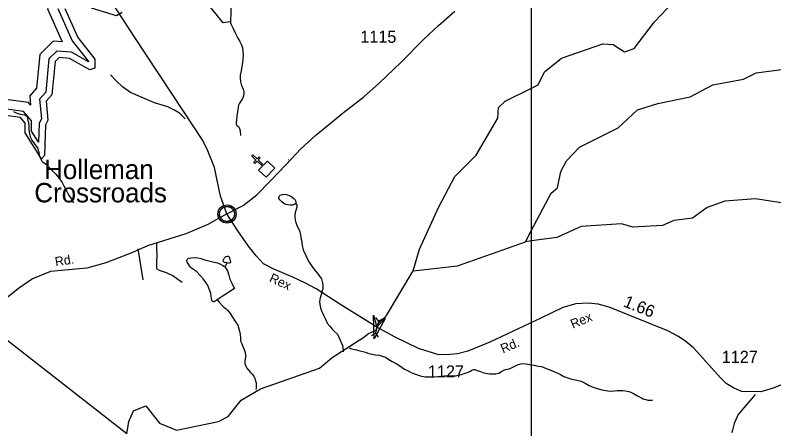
# Model space of a CAD drawing. Extents: x 2001466 to 2224147, y 644118 to 847247.
# Drawn here: x 2024583 to 2032407, y 677010 to 681275 of the extents above; entities that cross this region are included whole.
import ezdxf

# ---------------------------------------------------------------- set-up
doc = ezdxf.new("R2010")
doc.units = 0
for name, color, linetype in [('Exist Civil Demographics Community CELL', 7, 'Continuous'), ('Exist Civil Demographics Community Label', 7, 'Continuous'), ('Exist Cultural Church CELL', 7, 'Continuous'), ('Exist Hydrographic Buffer Line', 7, 'Continuous'), ('Exist Hydrographic Creek Single Shore', 7, 'Continuous'), ('Exist Hydrographic Lake Shore', 7, 'Continuous'), ('Exist Hydrographic Misc Water Feature', 7, 'Continuous'), ('Exist Road Non-System Type 51', 7, 'Continuous'), ('Exist Road Non-System Type 51 Label', 7, 'Continuous'), ('Exist Road Secondary Mileage Hundredths English Label', 7, 'Continuous'), ('Exist Road Secondary Structure Pipe Attributed CELL', 7, 'Continuous'), ('Exist Road Secondary Structure Pipe CELL', 7, 'Continuous'), ('Exist Road Secondary Type 51 Attributed', 7, 'Continuous'), ('Exist Road Secondary Type 51 Label', 7, 'Continuous'), ('Exist Road Secondary Type 51 Number Label', 7, 'Continuous'), ('Exist Utilities Electrical Transmission Line', 7, 'Continuous'), ('Map Preparation Inset Cut Line', 7, 'Continuous')]:
    doc.layers.add(name, color=color, linetype=linetype)

msp = doc.modelspace()

# ---------------------------------------------------------------- linework, layer by layer
at = {"layer": 'Exist Civil Demographics Community CELL'}
msp.add_lwpolyline([(2026690.4, 679237.5), (2026691.4, 679243.1), (2026693.1, 679249.7), (2026696.1, 679256.9), (2026699, 679262.6), (2026702.3, 679268.4), (2026706.1, 679273.5), (2026710, 679277.8), (2026714.6, 679282.4), (2026720.2, 679287), (2026725.6, 679290.7), (2026730.5, 679293.6), (2026735.5, 679296), (2026741, 679298.3), (2026746.6, 679300.1), (2026750.9, 679301.3), (2026755.8, 679302), (2026759.9, 679302.7), (2026766.3, 679303), (2026770.7, 679302.9), (2026776.4, 679302.6), (2026781.3, 679301.9), (2026786.2, 679300.9), (2026791.2, 679299.5), (2026796.4, 679297.6), (2026803, 679294.6), (2026809.3, 679291.2), (2026814.3, 679287.6), (2026819.5, 679283.6), (2026822.8, 679280.5), (2026826.9, 679276.1), (2026830.8, 679271.4), (2026833.9, 679266.8), (2026837, 679261.8), (2026839.5, 679256.6), (2026841.5, 679251.6), (2026843.1, 679246.6), (2026844.3, 679242), (2026845.4, 679235.9), (2026846.1, 679231.3), (2026846.3, 679225.3), (2026846.1, 679219.5), (2026845.6, 679213.8), (2026844.6, 679208.3), (2026843, 679202.1), (2026841.1, 679196.3), (2026838.8, 679191.2), (2026835.7, 679185.2), (2026832.4, 679179.9), (2026828.9, 679175.2), (2026824.7, 679170.5), (2026819.4, 679165.5), (2026814.4, 679161.4), (2026809.4, 679157.9), (2026805.1, 679155.4), (2026798.2, 679152.2), (2026791.1, 679149.5), (2026785.2, 679148), (2026778.6, 679146.7), (2026774.1, 679146.3), (2026769.6, 679146), (2026764, 679146), (2026759.8, 679146.4), (2026754.1, 679147.1), (2026748.2, 679148.4), (2026743.6, 679149.7), (2026738.5, 679151.6), (2026733.9, 679153.6), (2026729.9, 679155.9), (2026723.1, 679159.9), (2026717.6, 679164.2), (2026712.6, 679168.7), (2026708.2, 679173.5), (2026705, 679177.5), (2026702, 679181.7), (2026697.9, 679188.8), (2026696.2, 679192.3), (2026694.5, 679196.3), (2026691.9, 679204.5), (2026690.4, 679211.6), (2026689.7, 679216.7), (2026689.4, 679223.1), (2026689.3, 679227.8), (2026689.8, 679234.2)], close=True, dxfattribs=at)
for centre, radius in [((2026768, 679225.1), 94.3), ((2026767.7, 679225.4), 76.7)]:
    msp.add_circle(centre, radius, dxfattribs=at)
at = {"layer": 'Exist Cultural Church CELL'}
msp.add_lwpolyline([(2027094, 679676.7), (2027133, 679718.2), (2027077.7, 679770.5), (2027055.7, 679747.2), (2027044.1, 679758.2), (2027066, 679781.4), (2027022.3, 679822.7), (2027033.3, 679834.4), (2027077, 679793.1), (2027099, 679816.4), (2027110.6, 679805.4), (2027088.7, 679782.1), (2027144, 679729.8), (2027183.7, 679771.7), (2027261.1, 679698.6), (2027171.4, 679603.6)], close=True, dxfattribs=at)
at = {"layer": 'Exist Hydrographic Buffer Line'}
for points in [[(2027105.3, 682002.2), (2026754.1, 681897.1), (2026602.4, 681733.9), (2026607.3, 681612.3), (2026537.6, 681700.1), (2026204.7, 681781.6), (2025699.4, 681623.8), (2025584.8, 681511.4), (2025566.3, 681458.5), (2025429.3, 681499.5), (2025239.6, 681593.4), (2025015.5, 681588.1), (2024915.7, 681342.4), (2025068.1, 681000), (2024973.9, 681007.7), (2024836.3, 680870.7), (2024802.8, 680521.9), (2024733.2, 680444.6), (2024741.6, 680348.7), (2024719.5, 680373.9), (2024351.3, 680423.3)], [(2025022.7, 681344.2), (2025171.4, 681010), (2025337.4, 680798.1), (2025337.4, 680794.5), (2025163.8, 680893.4), (2025011.1, 680905.9), (2024930.8, 680826), (2024897.6, 680480.1), (2024835, 680410.6), (2024852.9, 680207.1), (2024829.6, 680161.9), (2024824.7, 679964.9), (2024752.6, 680079.8), (2024752.6, 680187.4), (2024669.9, 680281.2), (2024367.3, 680321.8)]]:
    msp.add_lwpolyline(points, dxfattribs=at)
at = {"layer": 'Exist Hydrographic Creek Single Shore'}
msp.add_line((2029844.8, 678939), (2029908.9, 679059.3), dxfattribs=at)
for points in [[(2029908.9, 680523.8), (2029976.9, 680557.1), (2030043.9, 680690.2), (2030218.8, 680831), (2030643.9, 680979.9), (2030752, 680974.4), (2030868.8, 680896.6), (2030967.9, 680930.7), (2031176.8, 681205.3), (2031567.9, 681623.9), (2031751, 681698.9), (2032242.9, 681800.5), (2033125.9, 682081.1), (2033500.9, 682234.2), (2033825.9, 682316.2), (2034166.9, 682342.1), (2034518.4, 682476.9)], [(2029908.9, 679059.3), (2030111, 679438.8), (2030177.8, 679496.6), (2030210.8, 679663.2), (2030268.9, 679773.5), (2030403, 679915.2), (2030801.8, 680113.8), (2031001.9, 680300), (2031209.8, 680364.7), (2031543.9, 680433.4), (2031776.8, 680556.6), (2032093.8, 680615.8), (2032226.9, 680682), (2032484.9, 680716.1), (2032685, 680784.2)], [(2028686.9, 678637.7), (2028752.9, 678862.7), (2028952.8, 679298.3), (2029118.9, 679613.2), (2029335.9, 679831.9), (2029560.8, 680214.5), (2029568.8, 680322.6), (2029635.9, 680390.2), (2029908.9, 680523.8)], [(2028686.9, 678637.7), (2029144.8, 678690.7), (2029844.8, 678939)], [(2025734.6, 676958.5), (2025754.8, 677086.3), (2025804.9, 677196.8), (2025929.8, 677246.8), (2026071.9, 677070), (2026246.8, 676997.5), (2026679.8, 677087.2), (2026779.9, 677137.7), (2026912.8, 677305.5), (2027112.9, 677422.9), (2027720.9, 677637), (2027853.8, 677745.7), (2028179.7, 677956.5), (2028226.6, 677991.7), (2028281.6, 678015.9), (2028302.8, 678023.2), (2028310.9, 678032.8), (2028314.6, 678057.7), (2028324.8, 678088.5), (2028334.3, 678103.2), (2028385.7, 678150.9), (2028412, 678180.2), (2028686.9, 678637.7)]]:
    msp.add_lwpolyline(points, dxfattribs=at)
at = {"layer": 'Exist Hydrographic Lake Shore'}
for points in [[(2026810.9, 681412.2), (2026802, 681205.7), (2026727, 681197.4), (2026444, 681554.2)], [(2025094, 681345.4), (2025228.1, 681044), (2025403, 680820.7), (2025403, 680728.8), (2025352.9, 680710.1), (2025144, 680829.2), (2025035.9, 680838), (2024993.9, 680796.2), (2024960.9, 680452.3), (2024902.9, 680387.9), (2024919.9, 680194), (2024894.9, 680145.3), (2024886.9, 679827.2), (2024853.8, 679795.1), (2024686.9, 680060.9), (2024686.9, 680162.6), (2024636.9, 680219.4), (2024377.9, 680254.2)], [(2025685.9, 681303.8), (2025627.9, 681268.9), (2025368.9, 681346.3)]]:
    msp.add_lwpolyline(points, dxfattribs=at)
at = {"layer": 'Exist Hydrographic Misc Water Feature'}
msp.add_line((2029908.9, 678947.4), (2029844.8, 678939), dxfattribs=at)
for points in [[(2026799.2, 681211.4), (2026808.8, 681187.5), (2026830.8, 681137), (2026851.1, 681093.1), (2026881, 681037.5), (2026901.1, 681003.5), (2026915, 680975.3), (2026927.1, 680937.4), (2026931.2, 680899.5), (2026933.3, 680867.5), (2026929.4, 680817.6), (2026923.4, 680765.2), (2026913.6, 680701.4), (2026903.5, 680655.7), (2026901.9, 680627), (2026905.6, 680589.2), (2026913.6, 680559.5), (2026923.8, 680535.5), (2026933.9, 680513.1), (2026938.6, 680497.4), (2026941.9, 680483.4), (2026939.8, 680457.2), (2026935.1, 680433.6), (2026928.2, 680415.6), (2026918.1, 680399.4), (2026898, 680367), (2026886.1, 680347.6), (2026882.2, 680325.5), (2026876.3, 680279.7), (2026870.3, 680233.1), (2026864.6, 680195.5), (2026860.5, 680163.6), (2026862.5, 680153.7), (2026866.4, 680142.9), (2026884.7, 680127), (2026896.6, 680107.1), (2026902.5, 680081.5), (2026904.6, 680067.5), (2026906.6, 680049.4), (2026906.8, 680035.5)], [(2024903.5, 679737.5), (2024898.8, 679736.7), (2024884.8, 679745.2), (2024870.9, 679756.9), (2024862.9, 679766.9), (2024854.9, 679779.4), (2024844.6, 679799.3), (2024838.5, 679819.1), (2024828.6, 679854.5), (2024822.5, 679886.7), (2024816.5, 679903.2), (2024804.6, 679920.7), (2024790.5, 679940.7), (2024778.4, 679958.9), (2024756.2, 679989), (2024744.4, 680010.5), (2024736.4, 680036.9), (2024732.3, 680056.7), (2024728.4, 680092.9), (2024728.2, 680133.1), (2024724.1, 680165.1), (2024718.1, 680186.6), (2024714, 680206.4), (2024712, 680218.7), (2024699.9, 680232.9), (2024683.9, 680243.1), (2024653.9, 680248.5), (2024626.7, 680254), (2024597.7, 680264.5), (2024569.9, 680278.2)], [(2024903.5, 679737.5), (2024909.6, 679728.2), (2024933.6, 679704), (2024955.6, 679683.9), (2024975.6, 679664.6), (2024995.7, 679642.9), (2025017.7, 679614.5), (2025039.6, 679586.2), (2025065.9, 679550.4), (2025085.8, 679514.7), (2025107.9, 679472.4), (2025134, 679422.7), (2025160, 679384.4), (2025172.1, 679360.4), (2025184.2, 679338.8)], [(2027476.5, 679334.1), (2027473.6, 679328.4), (2027463.8, 679322.8), (2027441.8, 679316.7), (2027417.8, 679314.7), (2027393.6, 679318.5), (2027373.7, 679324.7), (2027352.4, 679334.1), (2027332.3, 679350.9), (2027313.9, 679371.8), (2027301.6, 679388.5), (2027301.8, 679395.8), (2027307.7, 679412.1), (2027315.7, 679420.2), (2027339.5, 679427.9), (2027361.6, 679428.2), (2027377.6, 679426.3), (2027401.6, 679418.4), (2027435.7, 679402.1), (2027457.6, 679384.5), (2027469.7, 679370.3), (2027473.8, 679360.4), (2027477.7, 679348.8), (2027477.7, 679340.6), (2027476.5, 679334.1)], [(2035435.8, 678792.5), (2035393.7, 678868.9), (2035318.9, 679201.7), (2035210.8, 679325.4), (2034976.9, 679451.5), (2034768.9, 679491.8), (2034376.9, 679466.9), (2034276.8, 679492), (2033843.9, 679408.9), (2033343.8, 679209), (2033026.8, 679274.6), (2032685.8, 679307.7), (2032218.9, 679382.8), (2031902.9, 679356.5), (2031718.8, 679291.3), (2031568.9, 679182.8), (2031377.8, 679157.2), (2031260.9, 679107), (2030952.9, 679090.3), (2030835.8, 679122.2), (2030419.8, 679097.8), (2030169.8, 678981.5), (2029908.9, 678947.4)], [(2027476.5, 679334.1), (2027481.6, 679328.2), (2027487.7, 679316.6), (2027490, 679308.4), (2027483.8, 679286.3), (2027476.1, 679260.2), (2027472, 679240.6), (2027468.9, 679211.2), (2027468.1, 679192.3), (2027470.5, 679164.4), (2027476.1, 679138.8), (2027484.1, 679116.6), (2027496.2, 679092.5), (2027510.3, 679063.5), (2027518.3, 679040.4), (2027524.2, 679010.8), (2027530.4, 678978.6), (2027538.4, 678942.4), (2027540.4, 678921), (2027542.5, 678900.4), (2027548.2, 678874), (2027554.6, 678852.6), (2027566.7, 678826.9), (2027580.6, 678798.7), (2027594.8, 678766.5), (2027616.7, 678727.5), (2027643, 678686.8), (2027670.9, 678649.3), (2027704.9, 678609.3), (2027723.1, 678585.1), (2027743, 678556.8), (2027753.1, 678514.7), (2027757.2, 678486.7), (2027755.3, 678454.8), (2027745.3, 678421.4), (2027737.3, 678391.2), (2027727.2, 678359.5), (2027723.3, 678321), (2027725.4, 678294.6), (2027731.5, 678259.2), (2027741.6, 678225.5), (2027751.6, 678204.7), (2027761.7, 678180.8), (2027782.8, 678139.2), (2027801.7, 678101.2), (2027827.7, 678067), (2027853.4, 678037), (2027878, 678015.1), (2027906, 677985), (2027920.2, 677956), (2027936, 677925.4), (2027946.2, 677901.4), (2027952.2, 677885.6), (2027958.1, 677867.5), (2027963.5, 677844.4), (2027966.1, 677819.8), (2027966.3, 677804.2)], [(2026766, 678720.1), (2026759, 678721.2), (2026742.8, 678725.5), (2026735, 678733.1), (2026729.1, 678739), (2026726.8, 678745.6), (2026735, 678761), (2026742.8, 678773.1), (2026756.9, 678787.6), (2026768.8, 678791.5), (2026776.8, 678791.3), (2026780.9, 678789.6), (2026786.7, 678785.3), (2026792.8, 678773.8), (2026794.9, 678765.6), (2026796.9, 678759.7), (2026802.9, 678733.4), (2026802.9, 678725.2), (2026799, 678721.2), (2026792.8, 678717.2), (2026784.8, 678717.4), (2026766, 678720.1)], [(2026666.7, 678340.8), (2026633.7, 678319.3), (2026623.7, 678319.5), (2026615.5, 678325.4), (2026607.7, 678349.4), (2026599.5, 678404.5), (2026588.6, 678444.9), (2026569.3, 678488.8), (2026551.5, 678517), (2026521.3, 678557), (2026491.2, 678591.2), (2026455.3, 678628.9), (2026399.1, 678671), (2026388.3, 678681.1), (2026369.2, 678708.5), (2026357.1, 678728.4), (2026353, 678746.6), (2026356.9, 678756.4), (2026369, 678768.4), (2026396.9, 678774.4), (2026438.9, 678775.2), (2026467.2, 678772.2), (2026496.9, 678765), (2026539, 678752.6), (2026634.9, 678729.4), (2026669.2, 678721.4), (2026699.1, 678709.2), (2026724.9, 678695.6), (2026740.9, 678685.4), (2026745.2, 678679.6)], [(2026766, 678720.1), (2026762.9, 678713.7), (2026756.9, 678699), (2026751, 678691), (2026745.2, 678679.6)], [(2026745.2, 678679.6), (2026753, 678669.6), (2026771.1, 678639.7), (2026785, 678593.5), (2026797.1, 678553), (2026817.2, 678511.6), (2026831.4, 678481.8), (2026843.5, 678455.3), (2026719.4, 678375), (2026666.7, 678340.8)], [(2026666.7, 678340.8), (2026689.5, 678313.2), (2026721.7, 678277.3), (2026739.7, 678259.7), (2026755.7, 678249.5), (2026774, 678233.6), (2026799.8, 678199.4), (2026823.8, 678161.2), (2026853.9, 678113.9), (2026877.9, 678079.7), (2026886.1, 678055.8), (2026898.2, 678015.4), (2026904.2, 677981.6), (2026906.2, 677947.9), (2026906.4, 677923.3), (2026910.3, 677906), (2026919.7, 677886.1), (2026932.3, 677858), (2026944.4, 677827.4), (2026950.5, 677805.9), (2026954.4, 677789.5), (2026959.3, 677773), (2026960.6, 677761.4), (2026954.6, 677733.7), (2026950.5, 677700.1), (2026952.8, 677683.7), (2026960.8, 677655.6), (2026970.8, 677635.7), (2026988.6, 677615.7), (2027014.9, 677588.1), (2027030.9, 677569.7), (2027043.8, 677551.4), (2027053, 677529.9), (2027059, 677514.2), (2027062.9, 677504.2), (2027067, 677483.7), (2027067.2, 677458.2), (2027067.2, 677430.4), (2027066.2, 677417.2)], [(2028032.4, 677844.6), (2028040.4, 677839.5), (2028068.2, 677831.6), (2028104.1, 677823.5), (2028138.2, 677815.5), (2028169.1, 677809), (2028196.2, 677799.5), (2028220.2, 677791.6), (2028244.2, 677783.8), (2028266.3, 677780), (2028300.2, 677774.4), (2028338.3, 677767.9), (2028368.2, 677759.9), (2028402.3, 677748.6), (2028438.2, 677726.5), (2028472.4, 677704.5), (2028512.4, 677684.8), (2028548.5, 677660.3), (2028572.5, 677642.6), (2028597.7, 677626.4), (2028628.4, 677610.2), (2028668, 677592.2), (2028702.5, 677576.8), (2028760.5, 677556.7), (2028812.4, 677546.6), (2028874.5, 677545.4), (2028904.7, 677547.2), (2028942.6, 677548.9), (2028974.4, 677551.5), (2029006.4, 677555), (2029042.4, 677557.5), (2029072.6, 677557.8), (2029103.8, 677556.3), (2029128.6, 677557.4), (2029152.6, 677561.9), (2029186.4, 677569.4), (2029224.5, 677583.3), (2029256.5, 677595.8), (2029278.3, 677603.6), (2029294.3, 677614), (2029310.2, 677621.8), (2029322.5, 677621.6), (2029336.3, 677615.5), (2029370.1, 677604.2), (2029406.4, 677591.9), (2029432.3, 677584.1), (2029474.3, 677578.3), (2029500.3, 677576.1), (2029540.3, 677577.8), (2029570.3, 677584.5), (2029598.5, 677600.4), (2029622.3, 677614.7), (2029644.3, 677622.4), (2029676.9, 677630), (2029702.1, 677640.1), (2029742.1, 677658.2), (2029762.2, 677668.4), (2029798.1, 677680.8), (2029821.6, 677682.8), (2029850.1, 677680.5), (2029892.2, 677674.8), (2029934.2, 677666.5), (2029976, 677656.7), (2030010.3, 677651.1), (2030054.2, 677634.6), (2030107.1, 677613.8), (2030144.8, 677598.3), (2030180.3, 677582.8), (2030206.3, 677569.2), (2030240.2, 677550.4), (2030272.1, 677539.1), (2030290.4, 677533), (2030302.3, 677529.5), (2030320.3, 677523.4), (2030342.3, 677519.6), (2030376.3, 677513.3), (2030420.4, 677500), (2030460.4, 677479.5), (2030502.4, 677458.2), (2030544.2, 677440.1), (2030574.4, 677429.6), (2030634.5, 677412), (2030694.3, 677401.8), (2030737.6, 677399.2), (2030790.3, 677403.9), (2030850.4, 677404.3), (2030874.4, 677400.6), (2030912.3, 677394.9), (2030932.4, 677388.7), (2030958.5, 677374.2), (2031000.5, 677350.4), (2031022.6, 677338.5), (2031042.5, 677329.1), (2031060.6, 677320.5), (2031086.4, 677312.6), (2031107.7, 677306.4), (2031124.5, 677304.5), (2031154.5, 677304.6)]]:
    msp.add_lwpolyline(points, dxfattribs=at)
at = {"layer": 'Exist Road Non-System Type 51'}
msp.add_line((2025848.9, 678864.5), (2025900.9, 678547.8), dxfattribs=at)
for points in [[(2026337.6, 680207.2), (2026276, 680263.3), (2026218.3, 680297.9), (2026156.7, 680328.7), (2026019.2, 680372.3), (2025876, 680434), (2025772.5, 680479.3), (2025691.3, 680536.2), (2025623.9, 680597.1), (2025564.8, 680659.8)], [(2026304.7, 678519), (2026261.1, 678549.5), (2026207.5, 678586.2), (2026143.9, 678618.9), (2026072.2, 678641.7), (2026046.3, 678656.1), (2026042.6, 678670.1), (2026043.1, 678714.1), (2026048.2, 678808), (2026044.9, 678874.1), (2026043.4, 678920.1)], [(2032213.3, 677365.4), (2032038.7, 677156.2), (2031997.6, 677064.8), (2031980.8, 676996.9), (2031972.4, 676967.1)]]:
    msp.add_lwpolyline(points, dxfattribs=at)
at = {"layer": 'Exist Road Non-System Type 51 Label'}
msp.add_line((2027397.9, 679787.9), (2027400.2, 679785.5), dxfattribs=at)
at = {"layer": 'Exist Road Secondary Structure Pipe Attributed CELL'}
msp.add_lwpolyline([(2028402.8, 678153.1), (2028285.6, 677939.3), (2028280.2, 678183.1), (2028314.6, 678057.7)], close=True, dxfattribs=at)
at = {"layer": 'Exist Road Secondary Structure Pipe CELL'}
for p, q in [((2028300.6, 678159), (2028328.4, 678116.6)), ((2028328.4, 678116.6), (2028300.7, 677998.9)), ((2028372.3, 678142.1), (2028328.4, 678116.6)), ((2028256.8, 677973.4), (2028300.7, 677998.9)), ((2028328.5, 677956.4), (2028300.7, 677998.9))]:
    msp.add_line(p, q, dxfattribs=at)
at = {"layer": 'Exist Road Secondary Type 51 Attributed'}
for points in [[(2026767.4, 679225.5), (2026700.9, 679408.2), (2026639.7, 679704), (2026571.1, 679877.2), (2026518.3, 679982.9), (2026311.4, 680295.5), (2025810, 681056.1), (2025302.1, 681841.1)], [(2026767.4, 679225.5), (2026935.8, 679314.2), (2027075.1, 679424.1), (2027212.3, 679563.5), (2027379.1, 679734.6), (2027528, 679897.3), (2027684.2, 680038.8), (2027969.2, 680271.2), (2028178.8, 680431.8), (2028338.1, 680574.4), (2028565.1, 680791), (2028795.2, 681023.4), (2028947.8, 681168.1), (2029117.7, 681317)], [(2026767.4, 679225.5), (2026569.5, 679117.7), (2026342.5, 679021.6), (2025947.7, 678895.9), (2025785.1, 678826.2), (2025519.1, 678720.5), (2025321.7, 678665.6), (2025093.7, 678646.6), (2024948, 678633.9), (2024760.1, 678555.7), (2024616.6, 678456.4), (2024460.3, 678329.7)], [(2032710.5, 677556.4), (2032399.5, 677429.1), (2032272.4, 677391.1), (2032075, 677395.6), (2031990.2, 677433.5), (2031916.6, 677478.2), (2031860.8, 677531.7), (2031579.8, 677846.4), (2031499.5, 677911.1), (2031425.9, 677962.4), (2031313.4, 678021.2), (2030707.6, 678263.7), (2030596.1, 678295), (2030491.3, 678306.1), (2030366.4, 678297.2), (2030230.3, 678261.5), (2030002.8, 678152.1), (2029478.6, 677904.4), (2029251.1, 677810.7), (2029146.3, 677781.7), (2029066, 677777.2), (2028952.2, 677772.7), (2028742.4, 677838.5), (2028494.1, 677958.7), (2028314.6, 678057.7), (2027930.7, 678294.8), (2027687.9, 678453.3), (2027576, 678512.4), (2027447.2, 678573.7), (2027242.4, 678658.2), (2027144.9, 678712.1), (2027069.9, 678795), (2026991, 678893.8), (2026877.7, 679050.1), (2026767.4, 679225.5)]]:
    msp.add_lwpolyline(points, dxfattribs=at)
at = {"layer": 'Exist Utilities Electrical Transmission Line'}
msp.add_line((2025734.6, 676958.5), (2024218.6, 678141.1), dxfattribs=at)
at = {"layer": 'Map Preparation Inset Cut Line'}
for p, q in [((2029908.9, 680523.8), (2029908.9, 681940.3)), ((2029908.9, 679059.3), (2029908.9, 680523.8)), ((2029908.9, 678947.4), (2029908.9, 679059.3)), ((2029908.9, 678148.2), (2029908.9, 678947.4)), ((2029908.9, 675841), (2029908.9, 678148.2))]:
    msp.add_line(p, q, dxfattribs=at)

# ---------------------------------------------------------------- texts
at = {"layer": 'Exist Civil Demographics Community Label'}
for s, p in [('Holleman', (2024881.6, 679585)), ('Crossroads', (2024780.2, 679345))]:
    msp.add_text(s, height=200, dxfattribs=at).set_placement(p)
at = {"layer": 'Exist Road Secondary Mileage Hundredths English Label'}
msp.add_text('1.66', height=125, rotation=337.95691, dxfattribs=at).set_placement((2030846.7, 678275.2))
at = {"layer": 'Exist Road Secondary Type 51 Label'}
for s, rotation, p in [('Rd.', 8.6604, (2025000.5, 678685.3)), ('Rex', 335.04801, (2027196.1, 678532.4)), ('Rex', 22.73655, (2030334.8, 678041.3)), ('Rd.', 22.95537, (2029613.2, 677787.2))]:
    msp.add_text(s, height=95, rotation=rotation, dxfattribs=at).set_placement(p)
at = {"layer": 'Exist Road Secondary Type 51 Number Label'}
for s, p in [('1115', (2028142.4, 680990.6)), ('1127', (2031870.3, 677689.3)), ('1127', (2028839.8, 677539.3))]:
    msp.add_text(s, height=125, dxfattribs=at).set_placement(p)

doc.saveas('drawing.dxf')
